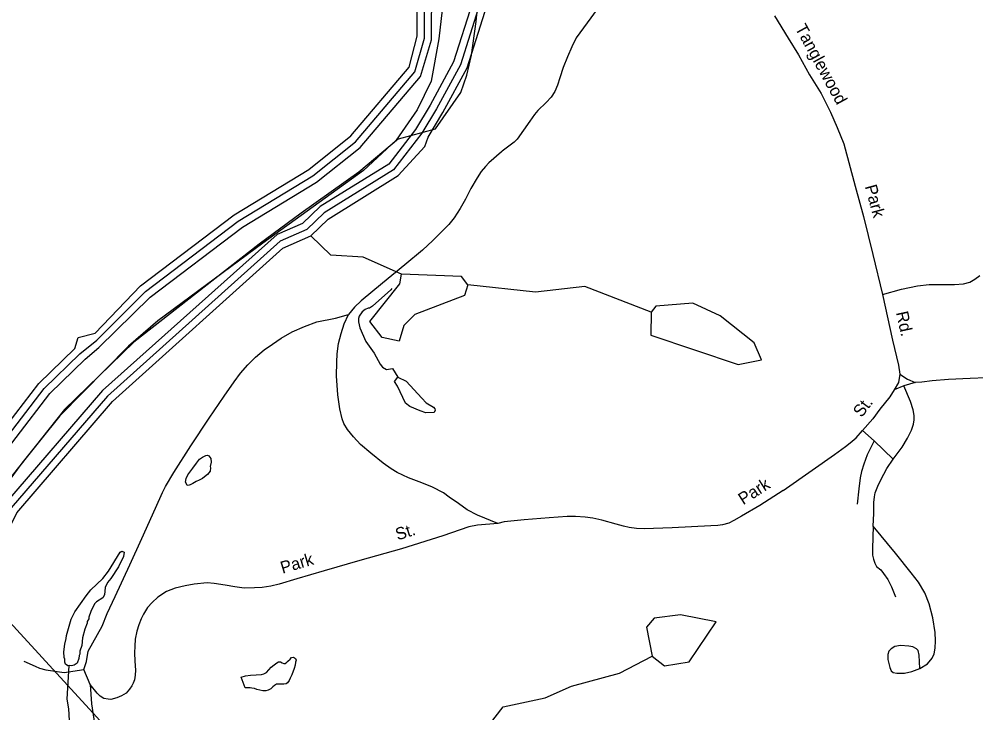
# Model space of a CAD drawing. Extents: x 1551653 to 1702041, y 811336 to 920032.
# Drawn here: x 1579671 to 1584838, y 818822 to 822567 of the extents above; entities that cross this region are included whole.
import ezdxf

# ---------------------------------------------------------------- set-up
doc = ezdxf.new("R2010")
doc.units = 0
for name, color, linetype in [('Old_Level_10', 7, 'Continuous'), ('Old_Level_35', 7, 'Continuous'), ('Old_Level_52', 7, 'Continuous'), ('Old_Level_53', 7, 'Continuous'), ('Old_Level_56', 7, 'Continuous'), ('Old_Level_59', 7, 'Continuous'), ('Old_Level_60', 7, 'Continuous'), ('Old_Level_61', 7, 'Continuous'), ('Old_Level_62', 7, 'Continuous')]:
    doc.layers.add(name, color=color, linetype=linetype)

msp = doc.modelspace()

# ---------------------------------------------------------------- linework, layer by layer
at = {"layer": 'Old_Level_35'}
for p, q in [((1584449.587, 820587.057), (1584397.294, 820565.794)), ((1584510.047, 820606.184), (1584449.587, 820587.057)), ((1584225.772, 820346.706), (1584288.955, 820289.623)), ((1584288.955, 820289.623), (1584391.363, 820192.025)), ((1580054.974, 818974.207), (1580020.323, 819056.276))]:
    msp.add_line(p, q, dxfattribs=at)
for points in [[(1583177.533, 823147.954), (1582679.434, 822466.755), (1582654.834, 822417.056), (1582631.934, 822363.556), (1582609.135, 822305.757), (1582590.434, 822249.855), (1582577.734, 822210.157), (1582563.335, 822176.355), (1582544.834, 822146.555), (1582516.235, 822116.955), (1582471.737, 822073.556), (1582453.335, 822051.955), (1582428.735, 822016.257), (1582361.268, 821918.432), (1582344.877, 821903.337), (1582280.205, 821854.423), (1582276.186, 821850.565), (1582207.043, 821791.566), (1582188.916, 821771.907), (1582166.367, 821744.463), (1582143.693, 821710.782), (1582110.688, 821653.347), (1582081.941, 821595.5), (1582053.001, 821544.22), (1582020.157, 821494.663), (1581991.535, 821459.132), (1581952.988, 821419.867), (1581904.107, 821372.6), (1581849.196, 821319.549), (1581754.052, 821241.052), (1581632.543, 821141.094), (1581517.057, 821046.925), (1581482.202, 821011.521), (1581449.561, 820972.135)], [(1583749.632, 822585.455), (1583824.034, 822464.255), (1583880.632, 822373.454), (1583939.132, 822266.355), (1584001.632, 822165.456), (1584052.233, 822064.757), (1584089.034, 821982.156), (1584124.824, 821893.55), (1584185.192, 821665.171), (1584230.441, 821500.779), (1584281.11, 821295.904), (1584333.869, 821080.806)], [(1584333.869, 821080.806), (1584436.205, 821109.264), (1584522.586, 821127.866), (1584584.768, 821134.812), (1584644.492, 821133.932), (1584722.632, 821134.648), (1584770.62, 821137.613), (1584804.958, 821147.423), (1584833.166, 821162.607), (1584859.501, 821182.426)], [(1584333.869, 821080.806), (1584387.632, 820834.179), (1584419.699, 820699.599), (1584426.563, 820649.563)], [(1580020.323, 819056.276), (1580033.59, 819099.867), (1580043.066, 819154.829), (1580118.205, 819289.835), (1580145.508, 819357.561), (1580189.081, 819450.563), (1580267.713, 819621.307), (1580333.959, 819764.073), (1580406.2, 819927.396), (1580443.995, 820010.667), (1580460.432, 820044.145), (1580505.941, 820119.381), (1580598.155, 820263.918), (1580696.685, 820412.267), (1580778.529, 820531.079), (1580831.629, 820608.133), (1580866.402, 820655.682), (1580905.395, 820700.849), (1580946.619, 820742.69), (1580994.673, 820781.436), (1581039.286, 820812.375), (1581085.552, 820843.933), (1581144.368, 820879.179), (1581211.267, 820908.352), (1581279.053, 820932.584), (1581379.587, 820953.201), (1581449.561, 820972.135)], [(1582255.579, 819844.975), (1582146.167, 819888.551), (1582090.622, 819917.577), (1582043.073, 819952.35), (1581993.884, 819987.16), (1581962.165, 820009.466), (1581902.726, 820040.542), (1581845.091, 820063.702), (1581773.422, 820090.759), (1581712.615, 820119.236), (1581680.184, 820138.603), (1581636.811, 820169.026), (1581569.646, 820223.892), (1581514.469, 820270.965), (1581477.208, 820311.441), (1581443.567, 820352.169), (1581424.197, 820384.403), (1581414.512, 820408.563), (1581403.458, 820462.621), (1581392.533, 820538.999), (1581384.423, 820640.925), (1581385.598, 820715.088), (1581388.495, 820760.987), (1581395.171, 820815.012), (1581410.082, 820870.518), (1581426.89, 820922.371), (1581449.561, 820972.135)], [(1584426.563, 820649.563), (1584420.096, 820605.708), (1584397.294, 820565.794)], [(1584426.563, 820649.563), (1584468.367, 820622.785), (1584510.047, 820606.184)], [(1585558.791, 820652.893), (1585492.879, 820656.197), (1585378.887, 820651.942), (1585168.631, 820643.399), (1584976.417, 820634.488), (1584806.559, 820627.096), (1584690.237, 820621.246), (1584602.127, 820614.494), (1584546.182, 820607.421), (1584510.047, 820606.184)], [(1584391.363, 820192.025), (1584440.276, 820257.015), (1584468.502, 820305.351), (1584489.728, 820348.583), (1584500.217, 820380.21), (1584504.64, 820404.085), (1584505.119, 820427.71), (1584499.83, 820458.343), (1584484.309, 820502.316), (1584449.587, 820587.057)], [(1584397.294, 820565.794), (1584372.898, 820528.209), (1584319.67, 820461.007), (1584280.887, 820409.928), (1584225.772, 820346.706)], [(1583796.387, 820021.559), (1583954.205, 820131.287), (1584073.463, 820217.172), (1584134.404, 820260.253), (1584158.765, 820279.784), (1584191.163, 820307.359), (1584225.772, 820346.706)], [(1584288.955, 820289.623), (1584251.645, 820214.22), (1584232.908, 820164.377), (1584220.293, 820124.912), (1584213.696, 820090.906), (1584206.573, 820030.979), (1584197.364, 819949.099)], [(1584283.577, 819829.837), (1584286.264, 819897.731), (1584287.482, 819957.78), (1584290.057, 819987.599), (1584294.44, 820009.502), (1584308.289, 820045.004), (1584325.392, 820079.125), (1584356.507, 820140.535), (1584391.363, 820192.025)], [(1583796.387, 820021.559), (1583671.344, 819941.697), (1583572.014, 819883.308), (1583529.849, 819859.873), (1583503.648, 819846.615), (1583469.317, 819837.134), (1583443.638, 819833.387), (1583405.534, 819832.19), (1583301.348, 819825.766), (1583197.205, 819821.638), (1583097.323, 819817.094), (1583047.074, 819815.815), (1583004.446, 819817.99), (1582965.158, 819823.052), (1582935.424, 819829.893), (1582895.591, 819840.549), (1582817.563, 819861.494), (1582769.863, 819872.636), (1582727.977, 819879.066), (1582676.172, 819882.084), (1582629.9, 819882.695), (1582533.883, 819874.463), (1582397.781, 819864.417), (1582290.533, 819852.8), (1582255.579, 819844.975)], [(1582255.579, 819844.975), (1582145.406, 819834.732), (1582099.261, 819825.49), (1581958.457, 819777.79), (1581735.131, 819707.469), (1581510.322, 819645.054), (1581317.14, 819588.237), (1581170.509, 819544.595), (1581074.079, 819516.019), (1581029.906, 819506.737), (1580983.472, 819499.47), (1580941.72, 819496.377), (1580885.566, 819495.215), (1580835.812, 819502.134), (1580783.798, 819511.065), (1580724.234, 819519.821), (1580686.226, 819523.217), (1580616.508, 819517.079), (1580568.076, 819508.211), (1580513.65, 819495.199), (1580466.019, 819477.453), (1580418.788, 819446.895), (1580388.319, 819417.312), (1580364.13, 819389.9), (1580341.407, 819353.923), (1580329.107, 819330.209), (1580316.61, 819296.649), (1580306.404, 819262.719), (1580297.312, 819218.917), (1580294.612, 819182.86), (1580294.209, 819146.761), (1580295.245, 819100.784), (1580298.543, 819052.788), (1580297.975, 819024.898), (1580293.874, 819000.692), (1580287.283, 818983.097), (1580279.081, 818967.178), (1580266.902, 818949.37), (1580248.412, 818927.752), (1580224.173, 818914.127), (1580198.005, 818902.513), (1580166.01, 818894.954), (1580151.899, 818895.239), (1580128.028, 818899.662), (1580108.251, 818911.88), (1580092.5, 818928.284), (1580054.974, 818974.207)], [(1584283.577, 819829.837), (1584279.503, 819709.775), (1584278.777, 819674.007), (1584284.568, 819651.898), (1584292.324, 819629.749), (1584301.802, 819611.501), (1584323.764, 819593.66), (1584339.456, 819574.303), (1584362.777, 819542.643), (1584381.983, 819502.207), (1584403.203, 819447.942)], [(1584534.886, 819061.538), (1584577.415, 819086.938), (1584601.654, 819116.646), (1584612.31, 819140.393), (1584618.849, 819171.446), (1584619.305, 819210.173), (1584618.265, 819256.151), (1584605.411, 819334.536), (1584585.289, 819410.773), (1584561.53, 819469.356), (1584528.574, 819527.797), (1584489.227, 819578.489), (1584403.062, 819683.965), (1584283.577, 819829.837)], [(1584534.886, 819061.538), (1584532.081, 819133.812), (1584526.661, 819157.886), (1584517.993, 819167.581), (1584496.871, 819178.185), (1584474.968, 819182.568), (1584431.038, 819185.426), (1584401.054, 819179.796), (1584380.792, 819168.06), (1584368.072, 819155.846), (1584362.101, 819136.597), (1584362.875, 819109.993), (1584373.147, 819066.128), (1584380.664, 819048.248), (1584390.995, 819039.832), (1584410.283, 819035.833), (1584452.95, 819035.623), (1584492.52, 819044.343), (1584534.886, 819061.538)], [(1579695.184, 819100.459), (1579756.68, 819073.612), (1579780.433, 819063.28), (1579814.728, 819054.708), (1579914.206, 819039.235), (1580020.323, 819056.276)], [(1580054.974, 818974.207), (1580062.018, 818870.542), (1580079.075, 818751.142), (1580092.342, 818709.447), (1580152.99, 818599.522), (1580260.072, 818430.846), (1580301.767, 818366.408), (1580318.824, 818349.351), (1580335.881, 818332.293)]]:
    msp.add_lwpolyline(points, dxfattribs=at)
at = {"layer": 'Old_Level_52'}
msp.add_lwpolyline([(1581960.192, 822664.622), (1581938.119, 822461.449), (1581896.182, 822231.776), (1581821.136, 822077.188), (1581706.359, 821913.766), (1581529.778, 821750.344), (1580986.793, 821357.25), (1580419.529, 820937.653), (1580260.607, 820800.732), (1579889.789, 820425.304), (1579684.514, 820169.129), (1579543.25, 819979.207)], dxfattribs=at)
at = {"layer": 'Old_Level_53'}
for points in [[(1581719.727, 821919.866), (1581920.193, 821975.215), (1582056.909, 822171.637), (1582088.221, 822265.256), (1582113.818, 822372.998), (1582138.506, 822554.602), (1582150.094, 822662.427)], [(1581719.727, 821919.866), (1581505.437, 821739.981), (1581194.37, 821518.584), (1580966.255, 821352.536), (1580289.758, 820822.688), (1579915.541, 820460.03), (1579431.659, 819851.187), (1579210.456, 819193.187), (1579148.242, 818743.475), (1579145.867, 818234.056), (1579256.469, 817832.774), (1579445.484, 817415.092), (1580037.759, 816701.346)]]:
    msp.add_lwpolyline(points, dxfattribs=at)
at = {"layer": 'Old_Level_56'}
msp.add_lwpolyline([(1579362.998, 819590.988), (1580225.931, 818651.979), (1580861.501, 817971.96), (1581222.199, 817572.053), (1581605.997, 817156.867), (1581926.292, 816807.406), (1582195.842, 816511.396), (1582350.668, 816340.573), (1582649.45, 816243.076), (1582831.398, 816176.56), (1583442.926, 815969.481), (1584198.479, 815710.462), (1584714.81, 815535.525), (1585169.324, 815371.244), (1585727.344, 815170.05), (1586244.515, 814977.485), (1586401.585, 814917.478)], dxfattribs=at)
at = {"layer": 'Old_Level_59'}
for points in [[(1581735.58, 821189.918), (1581528.58, 821282.756), (1581353.568, 821292.803), (1581246.53, 821396.765)], [(1583083.592, 820985.379), (1582726.494, 821123.891), (1582459.516, 821093.185), (1582093.498, 821133.426)], [(1582043.495, 818508.55), (1582149.58, 818680.132), (1582285.529, 818854.683), (1582511.497, 818902.665), (1582653.495, 818965.411), (1582913.501, 819035.641), (1583089.539, 819127.299)]]:
    msp.add_lwpolyline(points, dxfattribs=at)
at = {"layer": 'Old_Level_60'}
for points in [[(1581462.655, 821936.052), (1581776.59, 822308.477), (1581820.574, 822474.98), (1581820.574, 823042.871), (1581584.559, 824012.768), (1581559.542, 824029.684), (1581552.571, 824111.91), (1581535.551, 824128.622), (1581457.529, 824438.815), (1581375.508, 824565.23), (1581376.533, 824614.39), (1581319.529, 824723.888), (1581166.56, 825111.129), (1581085.565, 825237.493), (1581077.568, 825296.753), (1580810.487, 825824.095), (1580666.541, 826286.59), (1580668.489, 826375.173)], [(1581879.526, 821930.003), (1581959.086, 822062.825), (1582091.037, 822304.018), (1582198.587, 822644.609), (1582203.508, 823018.727), (1582005.531, 823705.497), (1581972.517, 823765.27), (1581965.546, 823873.742)], [(1579988.536, 820847.789), (1580080.502, 820872.139), (1580325.539, 821126.557), (1580831.505, 821510.261), (1581235.56, 821754.786), (1581462.655, 821936.052)], [(1581246.53, 821396.765), (1581339.522, 821486.783), (1581718.56, 821722.08), (1581862.507, 821879.918), (1581879.526, 821930.003)], [(1580733.49, 816466.851), (1580642.55, 816501.454), (1580279.505, 816791.141), (1579877.5, 817222.725), (1579721.558, 817399.838), (1579486.568, 817844.493), (1579374.507, 818204.565), (1579315.555, 818740.828), (1579328.473, 819055.685), (1579537.524, 819662.024), (1579657.479, 819902.499), (1580174.518, 820502.584), (1581095.51, 821330.841), (1581246.53, 821396.765)], [(1582093.498, 821133.426), (1582075.556, 821074.679), (1581807.553, 820971.794), (1581748.498, 820913.918), (1581722.559, 820829.129), (1581630.49, 820847.379), (1581565.489, 820934.065), (1581726.557, 821137.527), (1581735.58, 821189.918)], [(1582093.498, 821133.426), (1582060.587, 821176.744), (1581735.58, 821189.918)], [(1583083.592, 820985.379), (1583081.542, 820860.605), (1583554.597, 820703.381), (1583679.576, 820727.065), (1583639.591, 820819.799), (1583457.505, 820964.618), (1583308.534, 821033.31), (1583108.506, 821017.674), (1583083.592, 820985.379)], [(1579006.541, 818668.29), (1579109.478, 819440.926), (1579161.561, 819633.522), (1579402.497, 820114.523), (1579776.512, 820599.317), (1579970.491, 820789.041), (1579988.536, 820847.789)], [(1583089.539, 819127.299), (1583155.565, 819076.651), (1583289.567, 819096.952), (1583434.539, 819313.948), (1583242.507, 819350.653), (1583100.509, 819333.838), (1583058.576, 819285.446), (1583089.539, 819127.299)]]:
    msp.add_lwpolyline(points, dxfattribs=at)
at = {"layer": 'Old_Level_61'}
for points in [[(1584978.171, 812913.811), (1583850.282, 813696.034), (1583238.406, 814051.132), (1582379.853, 814549.101), (1581602.296, 815300.105), (1579988.126, 816659.292), (1579572.178, 817101.077), (1579290.026, 817475.912), (1579180.631, 817713.26), (1579111.118, 818033.141), (1579046.834, 818667.675), (1579148.745, 819433.032), (1579199.085, 819619.219), (1579436.536, 820093.146), (1579806.45, 820572.661), (1579998.481, 820760.437), (1580090.754, 820833.487), (1580352.196, 821096.569), (1580853.958, 821477.145), (1581256.27, 821720.542), (1581487.569, 821904.781), (1581807.143, 822282.692), (1581859.226, 822464.779), (1581860.559, 823042.871)], [(1584997.856, 812948.875), (1583873.145, 813728.893), (1583258.399, 814085.735), (1582404.152, 814581.295), (1581630.08, 815328.864), (1580015.603, 816688.41), (1579602.833, 817126.863), (1579324.577, 817496.572), (1579218.77, 817726.025), (1579150.693, 818039.395), (1579087.127, 818667.009), (1579188.115, 819425.137), (1579236.712, 819604.866), (1579470.574, 820071.769), (1579836.49, 820546.055), (1580026.471, 820731.832), (1580101.007, 820794.783), (1580378.853, 821066.579), (1580876.514, 821443.978), (1581276.981, 821686.349), (1581512.585, 821873.511), (1581837.798, 822256.907), (1581897.878, 822454.526), (1581900.544, 823042.871)], [(1582118.719, 822657.476), (1582017.116, 822335.544), (1581889.676, 822102.605), (1581810.936, 821971.116), (1581666.887, 821784.211), (1581297.281, 821554.757), (1581201.316, 821464.278), (1581063.521, 821404.147), (1580121, 820562.049), (1579596.886, 819954.736), (1579465.961, 819697.754), (1579252.809, 819081.778), (1579235.585, 818744.109), (1579294.947, 818195.799), (1579410.186, 817820.707), (1579650.815, 817362.468), (1579817.42, 817169.872), (1580220.962, 816736.597), (1580592.619, 816438.913), (1580691.352, 816397.287), (1581643.306, 815550.525), (1581692.211, 815501.876), (1582489.966, 814781.99)], [(1582158.705, 822651.017), (1582054.026, 822319.807), (1581924.33, 822082.715), (1581845.18, 821950.559), (1581692.724, 821753.145), (1581318.401, 821520.77), (1581223.872, 821430.547), (1581079.515, 821367.493), (1580147.759, 820532.316), (1579627.132, 819928.592), (1579501.742, 819679.864), (1579290.641, 819068.706), (1579275.57, 818742.468), (1579334.727, 818200.208), (1579448.326, 817832.6), (1579686.187, 817381.127), (1579847.46, 817196.273), (1580250.285, 816763.869), (1580617.636, 816470.184), (1580712.37, 816432.095), (1581669.963, 815580.411), (1581718.868, 815533.301), (1582516.726, 814811.671)]]:
    msp.add_lwpolyline(points, dxfattribs=at)
at = {"layer": 'Old_Level_62'}
msp.add_line((1581687.187, 820681.236), (1581716.407, 820634.689), dxfattribs=at)
for points in [[(1581683.496, 821112.973), (1581677.345, 821105.744), (1581579.945, 821016.598), (1581563.746, 821007.063), (1581555.749, 821007.217), (1581539.857, 820999.374), (1581523.556, 820987.378), (1581507.254, 820963.9), (1581502.948, 820950.059), (1581502.743, 820932.014), (1581510.33, 820899.821), (1581543.343, 820826.925), (1581588.352, 820762.846), (1581619.623, 820703.945), (1581633.259, 820688.105), (1581655.097, 820675.34), (1581687.187, 820681.236)], [(1581716.407, 820634.689), (1581760.288, 820611.671), (1581844.872, 820520.475), (1581868.556, 820496.227), (1581908.233, 820471.621), (1581916.128, 820464.034), (1581917.973, 820455.832), (1581911.822, 820443.631), (1581867.838, 820442.042), (1581835.85, 820452.551), (1581780.281, 820475.824), (1581756.495, 820494.381), (1581713.844, 820586.347), (1581698.158, 820611.261), (1581716.407, 820634.689)], [(1580704.885, 820144.717), (1580702.732, 820126.723), (1580688.379, 820108.935), (1580672.282, 820095.35), (1580660.081, 820087.353), (1580642.037, 820077.87), (1580625.838, 820070.026), (1580607.793, 820060.543), (1580593.542, 820052.597), (1580583.597, 820048.701), (1580577.445, 820050.495), (1580569.756, 820067.053), (1580572.012, 820086.687), (1580582.264, 820106.987), (1580608.818, 820142.564), (1580629.324, 820170.041), (1580645.523, 820191.879), (1580661.722, 820201.414), (1580678.024, 820211.769), (1580688.071, 820213.204), (1580695.966, 820208.898), (1580705.706, 820194.75), (1580707.346, 820175.065), (1580703.04, 820151.329), (1580704.885, 820144.717)], [(1579941.271, 819077.728), (1579933.172, 819075.473), (1579921.279, 819085.52), (1579917.383, 819096.286), (1579917.69, 819111.869), (1579913.794, 819120.174), (1579912.154, 819152.213), (1579916.87, 819192.301), (1579925.38, 819224.136), (1579925.482, 819239.719), (1579950.806, 819327.84), (1579971.312, 819367.672), (1580032.622, 819454.204), (1580057.228, 819486.55), (1580122.025, 819547.605), (1580152.578, 819587.18), (1580216.246, 819690.116), (1580224.346, 819694.063), (1580238.187, 819689.706), (1580233.778, 819665.971), (1580207.019, 819609.889), (1580166.214, 819546.733), (1580147.656, 819524.947), (1580135.456, 819498.905), (1580130.74, 819458.818), (1580122.64, 819443.387), (1580088.089, 819421.908), (1580078.041, 819409.81), (1580057.536, 819368.39), (1580047.078, 819338.195), (1580046.873, 819329.993), (1580038.569, 819314.614), (1580038.569, 819306.361), (1580026.06, 819274.629), (1580013.347, 819226.494), (1580008.734, 819186.354), (1579998.378, 819154.571), (1579998.071, 819138.987), (1579994.072, 819130.837), (1579993.662, 819115.253), (1579983.41, 819090.852), (1579967.108, 819078.856), (1579953.062, 819075.883), (1579941.271, 819077.728)], [(1579942.809, 818779.838), (1579939.836, 818843.917), (1579930.609, 818895.795), (1579941.271, 819077.728)], [(1581161.844, 819080.137), (1581155.487, 819062.195), (1581142.877, 819027.952), (1581134.675, 819008.472), (1581128.523, 818996.271), (1581120.218, 818984.122), (1581112.119, 818978.534), (1581100.226, 818977.15), (1581088.128, 818977.406), (1581070.288, 818976.945), (1581060.241, 818977.15), (1581049.988, 818969.153), (1581040.043, 818961.925), (1581029.688, 818951.467), (1581015.642, 818944.393), (1581003.646, 818940.548), (1580987.652, 818940.036), (1580969.71, 818944.495), (1580953.819, 818948.904), (1580941.72, 818953.262), (1580927.879, 818955.21), (1580917.832, 818957.875), (1580891.79, 818957.568), (1580870.567, 819013.803), (1580892.918, 819021.544), (1580920.805, 819025.081), (1580950.845, 819026.926), (1580978.937, 819028.823), (1580992.984, 819032.668), (1581007.132, 819040.562), (1581019.333, 819054.301), (1581031.431, 819067.988), (1581047.732, 819081.624), (1581061.881, 819091.159), (1581071.929, 819097.516), (1581081.976, 819097.311), (1581091.819, 819091.364), (1581099.816, 819088.749), (1581107.813, 819088.596), (1581115.912, 819095.004), (1581121.961, 819100.642), (1581134.162, 819112.69), (1581142.261, 819119.917), (1581152.412, 819122.173), (1581162.357, 819116.226), (1581166.253, 819106.281), (1581163.997, 819095.67), (1581161.844, 819080.137)]]:
    msp.add_lwpolyline(points, dxfattribs=at)

# ---------------------------------------------------------------- texts
at = {"layer": 'Old_Level_10'}
for s, rotation, p in [('Tanglewood', 298.644511, (1583859.678, 822518.548)), ('Park', 285.389619, (1584237.382, 821663.934)), ('Rd.', 282.297711, (1584406.186, 820982.807)), ('St.', 52.791861, (1584220.842, 820412.599)), ('Park', 32.565544, (1583581.108, 819942.075)), ('St.', 17.478264, (1581714.708, 819752.328)), ('Park', 16.574611, (1581092.978, 819572.471))]:
    msp.add_text(s, height=65.6167, rotation=rotation, dxfattribs=at).set_placement(p)

doc.saveas('drawing.dxf')
